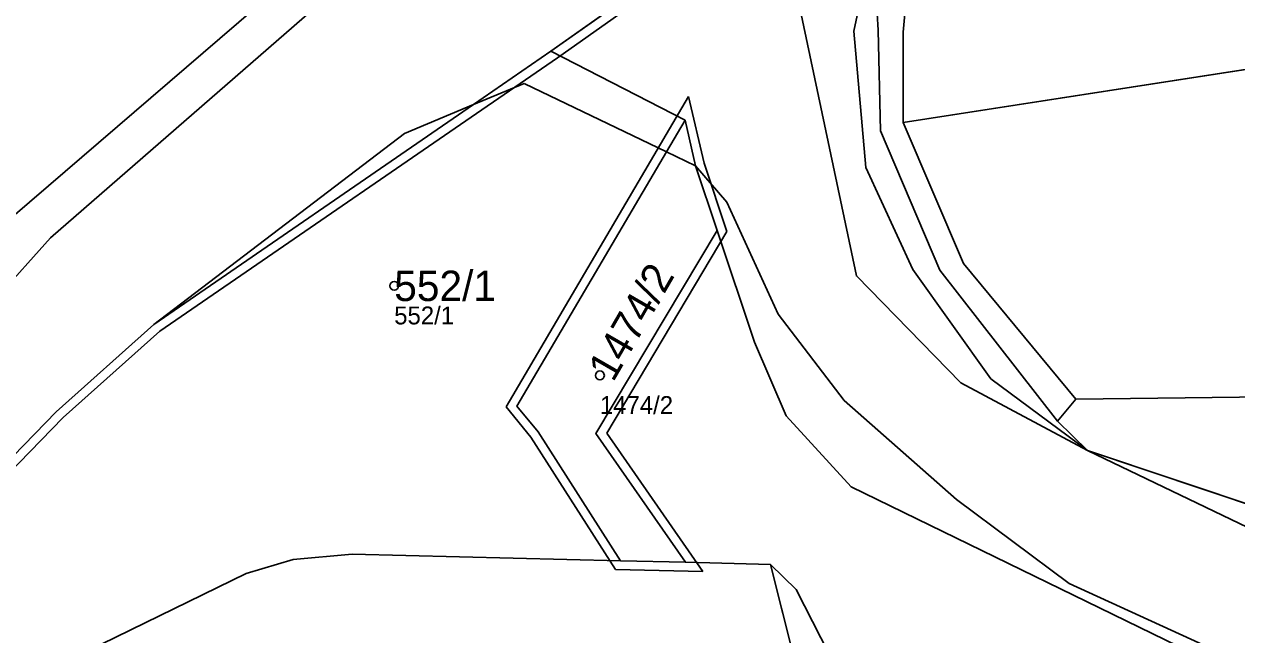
# Model space of a CAD drawing. Extents: x -770088 to -765625, y -1057899 to -1053934.
# Drawn here: x -767797.1 to -767729.4, y -1055220.3 to -1055186.2 of the extents above; entities that cross this region are included whole.
import ezdxf

# ---------------------------------------------------------------- set-up
doc = ezdxf.new("R2010")
doc.units = 0
for name, color, linetype in [('Definiční body', 7, 'Continuous'), ('Hranice parcel', 7, 'Continuous'), ('Parcelní čísla', 7, 'Continuous'), ('Polygon parcely', 7, 'Continuous'), ('Vnitřní kresba', 7, 'Continuous')]:
    doc.layers.add(name, color=color, linetype=linetype)

msp = doc.modelspace()

# ---------------------------------------------------------------- linework, layer by layer
at = {"layer": 'Definiční body'}
for centre in [(-767776.48, -1055200.78), (-767764.99, -1055205.79)]:
    msp.add_circle(centre, 0.25, dxfattribs=at)
at = {"layer": 'Hranice parcel'}
for p, q in [((-767767.72, -1055187.67), (-767755.18, -1055178.79)), ((-767767.72, -1055187.67), (-767772.05, -1055190.65)), ((-767760.23, -1055191.52), (-767767.72, -1055187.67)), ((-767748.04, -1055191.64), (-767720.97, -1055187.46)), ((-767737.75, -1055209.98), (-767718.11, -1055216.57)), ((-767763.83, -1055216.15), (-767778.82, -1055215.78)), ((-767760.21, -1055216.23), (-767763.83, -1055216.15)), ((-767755.46, -1055216.35), (-767760.21, -1055216.23)), ((-767755.46, -1055216.35), (-767752.35, -1055228.72))]:
    msp.add_line(p, q, dxfattribs=at)
for points in [[(-767797.78, -1055196.9), (-767780.38, -1055181.91), (-767761.07, -1055170.94), (-767726.55, -1055151.92), (-767657.78, -1055115.1), (-767653.01, -1055112.36)], [(-767755.18, -1055178.79), (-767750.66, -1055200.23), (-767744.82, -1055206.2), (-767737.75, -1055209.98)], [(-767746.7, -1055180.21), (-767747.69, -1055182.68), (-767748.05, -1055186.59), (-767748.04, -1055191.64)], [(-767772.05, -1055190.65), (-767789.91, -1055202.95), (-767795.36, -1055207.82), (-767801.99, -1055214.64)], [(-767763.83, -1055216.15), (-767768.44, -1055208.94), (-767769.62, -1055207.5), (-767761.27, -1055193.29), (-767760.23, -1055191.52)], [(-767758.44, -1055197.68), (-767759.64, -1055194.07), (-767760.23, -1055191.52)], [(-767724.68, -1055206.94), (-767738.4, -1055207.12), (-767744.68, -1055199.54), (-767748.04, -1055191.64)], [(-767758.44, -1055197.68), (-767765.21, -1055209.03), (-767760.21, -1055216.23)], [(-767754.58, -1055208.05), (-767756.36, -1055203.93), (-767758.44, -1055197.68)], [(-767719.67, -1055227.26), (-767721.71, -1055226.27), (-767750.95, -1055212.01), (-767754.58, -1055208.05)], [(-767778.82, -1055215.78), (-767782.12, -1055216.07), (-767784.75, -1055216.87), (-767793.63, -1055221.2)], [(-767749.42, -1055226.77), (-767754.03, -1055217.76), (-767755.46, -1055216.35)]]:
    msp.add_lwpolyline(points, dxfattribs=at)
at = {"layer": 'Polygon parcely'}
for points in [[(-767858.11, -1055326.03), (-767857.56, -1055322.18), (-767857.04, -1055318.47), (-767853.74, -1055301.27), (-767848.84, -1055287.32), (-767841.66, -1055269.47), (-767835.74, -1055257.7), (-767825.69, -1055244.42), (-767801.99, -1055214.64), (-767795.36, -1055207.82), (-767789.91, -1055202.95), (-767772.05, -1055190.65), (-767767.72, -1055187.67), (-767755.18, -1055178.79), (-767743.28, -1055171.88), (-767685.05, -1055138.95)], [(-767727.73, -1055149.83), (-767733.96, -1055153.36), (-767745.09, -1055159.73), (-767760.94, -1055168.74), (-767762.46, -1055169.55), (-767769.95, -1055173.78), (-767781.25, -1055180.17), (-767782.33, -1055180.71), (-767783.05, -1055179.29), (-767787.17, -1055180.69), (-767824.93, -1055187.92), (-767827.96, -1055188.61), (-767824.35, -1055188.34), (-767805.69, -1055186.54), (-767801.75, -1055188.55), (-767799.62, -1055193.62), (-767805.43, -1055195.03), (-767799.93, -1055196.6), (-767797.78, -1055196.9), (-767780.38, -1055181.91), (-767761.07, -1055170.94), (-767726.55, -1055151.92)], [(-767726.55, -1055151.92), (-767761.07, -1055170.94), (-767780.38, -1055181.91), (-767797.78, -1055196.9), (-767802.44, -1055203.56), (-767825.73, -1055230.74), (-767828.66, -1055234.6), (-767834.79, -1055242.57), (-767844.08, -1055254.78), (-767856.94, -1055278.45), (-767862.33, -1055297.57), (-767866.9, -1055322.96), (-767872.1, -1055346.19)], [(-767718.11, -1055216.57), (-767737.75, -1055209.98), (-767744.82, -1055206.2), (-767750.66, -1055200.23), (-767755.18, -1055178.79), (-767767.72, -1055187.67), (-767760.23, -1055191.52), (-767759.64, -1055194.07), (-767758.44, -1055197.68), (-767756.36, -1055203.93), (-767754.58, -1055208.05), (-767750.95, -1055212.01), (-767721.71, -1055226.27)], [(-767802.99, -1055225.77), (-767793.63, -1055221.2), (-767784.75, -1055216.87), (-767782.12, -1055216.07), (-767778.82, -1055215.78), (-767763.83, -1055216.15), (-767768.44, -1055208.94), (-767769.62, -1055207.5), (-767761.27, -1055193.29), (-767760.23, -1055191.52), (-767767.72, -1055187.67), (-767772.05, -1055190.65), (-767789.91, -1055202.95), (-767795.36, -1055207.82), (-767801.99, -1055214.64)], [(-767721.71, -1055226.27), (-767750.95, -1055212.01), (-767754.58, -1055208.05), (-767756.36, -1055203.93), (-767758.44, -1055197.68), (-767765.21, -1055209.03), (-767760.21, -1055216.23), (-767755.46, -1055216.35), (-767754.03, -1055217.76), (-767749.42, -1055226.77), (-767741.45, -1055241.9), (-767738.15, -1055249.27), (-767730.44, -1055260.43), (-767722.1, -1055282.51)]]:
    msp.add_lwpolyline(points, dxfattribs=at)
for points in [[(-767684.87, -1055144.39), (-767676.66, -1055139.17), (-767680.48, -1055138.58), (-767695.12, -1055148.08), (-767695.66, -1055147.27), (-767708.49, -1055155.45), (-767722.5, -1055164.35), (-767724.9, -1055165.87), (-767737.91, -1055174.11), (-767746.7, -1055180.21), (-767747.69, -1055182.68), (-767748.05, -1055186.59), (-767748.04, -1055191.64), (-767720.97, -1055187.46), (-767723.02, -1055176.9), (-767711.44, -1055174.65), (-767703.62, -1055173.14), (-767700.98, -1055170.4), (-767703.63, -1055165.92), (-767695.56, -1055161.14), (-767696.68, -1055159.26), (-767695.11, -1055149.09), (-767684.22, -1055146.8), (-767684.79, -1055145.59)], [(-767701.4, -1055194.56), (-767680.74, -1055184.23), (-767659.71, -1055175.06), (-767650.85, -1055171.81), (-767646.05, -1055170.65), (-767643.06, -1055170.25), (-767642.95, -1055168.01), (-767646.86, -1055162.07), (-767652.32, -1055162.49), (-767659.39, -1055166.21), (-767672.89, -1055172.16), (-767678.89, -1055176.4), (-767684.18, -1055178.81), (-767696.9, -1055183.22), (-767719.07, -1055188.46), (-767719.53, -1055187.12), (-767720.97, -1055187.46), (-767748.04, -1055191.64), (-767744.68, -1055199.54), (-767738.4, -1055207.12), (-767724.68, -1055206.94)], [(-767722.61, -1055209.27), (-767724.68, -1055206.94), (-767738.4, -1055207.12), (-767744.68, -1055199.54), (-767748.04, -1055191.64), (-767748.05, -1055186.59), (-767747.69, -1055182.68), (-767746.7, -1055180.21), (-767749.76, -1055181.59), (-767743.28, -1055171.88), (-767755.18, -1055178.79), (-767750.66, -1055200.23), (-767744.82, -1055206.2), (-767737.75, -1055209.98), (-767718.11, -1055216.57), (-767719.81, -1055214.7), (-767719.87, -1055212.35)], [(-767760.23, -1055191.52), (-767761.27, -1055193.29), (-767769.62, -1055207.5), (-767768.44, -1055208.94), (-767763.83, -1055216.15), (-767760.21, -1055216.23), (-767765.21, -1055209.03), (-767758.44, -1055197.68), (-767759.64, -1055194.07)], [(-767755.68, -1055230.93), (-767754.12, -1055229.9), (-767752.35, -1055228.72), (-767755.46, -1055216.35), (-767760.21, -1055216.23), (-767763.83, -1055216.15), (-767778.82, -1055215.78), (-767782.12, -1055216.07), (-767784.75, -1055216.87), (-767793.63, -1055221.2), (-767791.05, -1055226.17), (-767790.33, -1055227.56), (-767786.27, -1055225.41), (-767786.33, -1055225.3), (-767783.65, -1055223.83), (-767783.59, -1055223.92), (-767779.61, -1055221.79), (-767773.47, -1055233.16), (-767778.36, -1055240.87), (-767774.18, -1055248.14), (-767756.26, -1055231.32)], [(-767754.03, -1055217.76), (-767755.46, -1055216.35), (-767752.35, -1055228.72), (-767749.42, -1055226.77)]]:
    msp.add_lwpolyline(points, close=True, dxfattribs=at)
at = {"layer": 'Vnitřní kresba'}
for p, q in [((-767767.36, -1055188.03), (-767754.93, -1055179.22)), ((-767775.7, -1055180.69), (-767795.68, -1055198.09)), ((-767749.76, -1055181.59), (-767750.8, -1055186.55)), ((-767749.44, -1055186.48), (-767749.76, -1055181.59)), ((-767750.8, -1055186.55), (-767750.13, -1055194.16)), ((-767749.32, -1055192.12), (-767749.44, -1055186.48)), ((-767789.58, -1055203.32), (-767767.36, -1055188.03)), ((-767772.05, -1055190.65), (-767769.22, -1055189.47)), ((-767769.22, -1055189.47), (-767761.27, -1055193.29)), ((-767760.03, -1055190.19), (-767770.23, -1055207.55)), ((-767760.03, -1055190.19), (-767759.16, -1055193.93)), ((-767775.9, -1055192.26), (-767772.05, -1055190.65)), ((-767775.9, -1055192.26), (-767789.91, -1055202.95)), ((-767745.99, -1055199.9), (-767749.32, -1055192.12)), ((-767761.27, -1055193.29), (-767759.64, -1055194.07)), ((-767759.16, -1055193.93), (-767757.89, -1055197.74)), ((-767757.89, -1055196.11), (-767759.64, -1055194.07)), ((-767750.13, -1055194.16), (-767747.5, -1055199.87)), ((-767755.03, -1055202.36), (-767757.89, -1055196.11)), ((-767764.61, -1055209.01), (-767757.89, -1055197.74)), ((-767795.68, -1055198.09), (-767801.83, -1055204.98)), ((-767747.5, -1055199.87), (-767743.14, -1055205.98)), ((-767739.43, -1055208.35), (-767745.99, -1055199.9)), ((-767751.35, -1055207.19), (-767755.03, -1055202.36)), ((-767794.98, -1055208.15), (-767789.58, -1055203.32)), ((-767737.75, -1055209.98), (-767743.14, -1055205.98)), ((-767770.23, -1055207.55), (-767768.84, -1055209.24)), ((-767745.07, -1055212.73), (-767751.35, -1055207.19)), ((-767738.4, -1055207.12), (-767739.43, -1055208.35)), ((-767801.62, -1055214.98), (-767794.98, -1055208.15)), ((-767739.43, -1055208.35), (-767737.75, -1055209.98)), ((-767768.84, -1055209.24), (-767764.11, -1055216.64)), ((-767764.61, -1055209.01), (-767759.24, -1055216.75)), ((-767737.75, -1055209.98), (-767723.21, -1055216.98)), ((-767745.07, -1055212.73), (-767738.78, -1055217.42)), ((-767764.11, -1055216.64), (-767759.24, -1055216.75)), ((-767738.78, -1055217.42), (-767719.91, -1055226.03))]:
    msp.add_line(p, q, dxfattribs=at)

# ---------------------------------------------------------------- texts
at = {"layer": 'Definiční body'}
for s, p in [('552/1', (-767776.48, -1055202.936)), ('1474/2', (-767764.99, -1055207.946))]:
    msp.add_text(s, height=1, dxfattribs=at).set_placement(p)
at = {"layer": 'Parcelní čísla'}
msp.add_text('552/1', height=1.7, dxfattribs=at).set_placement((-767776.48, -1055201.63))
msp.add_text('1474/2', height=1.7, rotation=60, dxfattribs=at).set_placement((-767764.253, -1055206.215))

doc.saveas('drawing.dxf')
